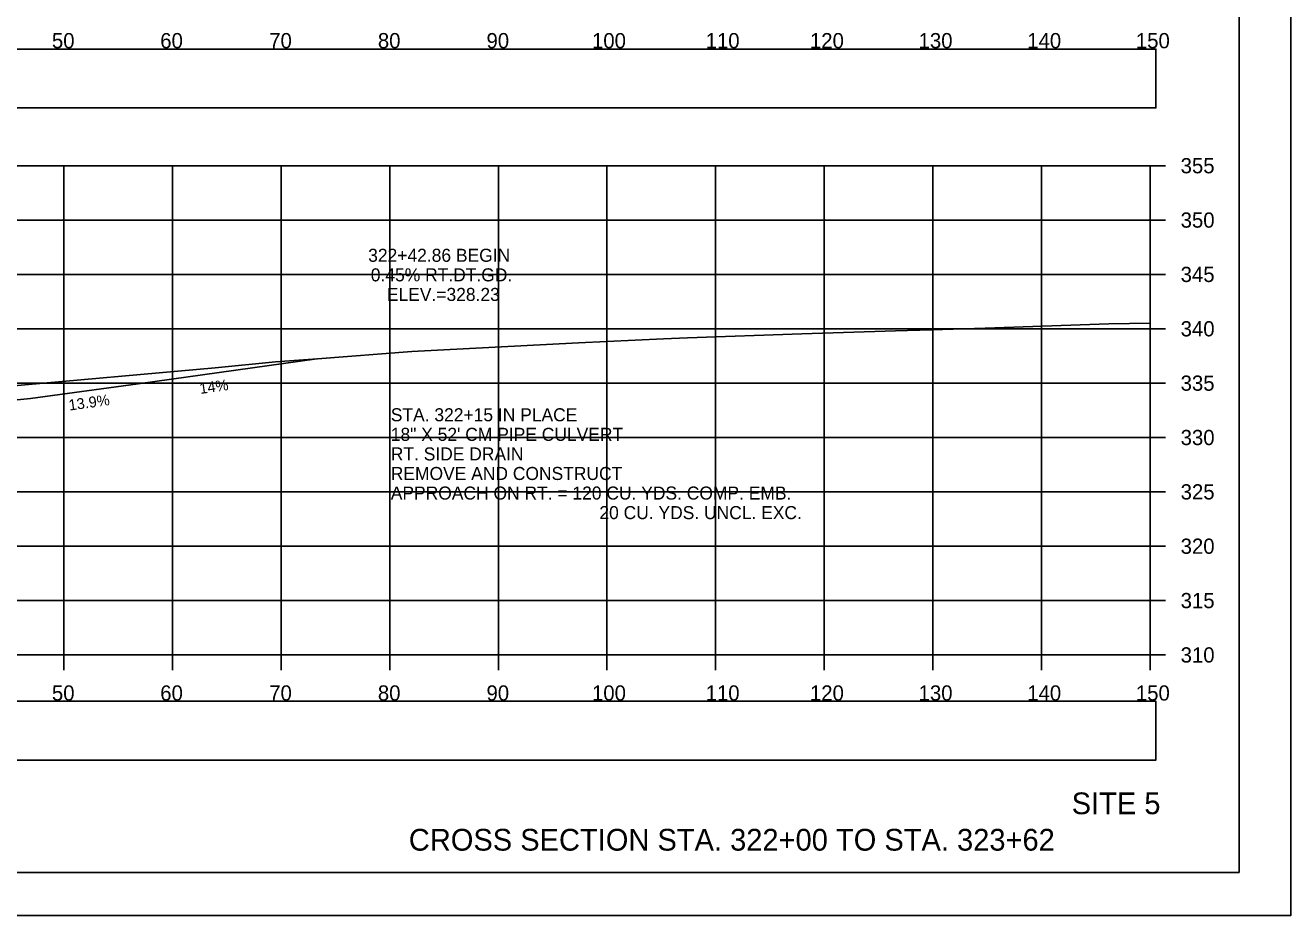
# Model space of a CAD drawing. Extents: x 1376273 to 1384221, y 378927 to 384592.
# Drawn here: x 1381404.8 to 1381521.3, y 383098.6 to 383180.5 of the extents above; entities that cross this region are included whole.
import ezdxf

# ---------------------------------------------------------------- set-up
doc = ezdxf.new("R2010")
doc.units = 0
for name, color, linetype in [('R_Axis', 7, 'Continuous'), ('R_Axis Annot', 7, 'Continuous'), ('R_Border', 7, 'Continuous'), ('R_Draft', 7, 'Continuous'), ('R_Drive', 7, 'Continuous'), ('R_Exist Surface', 7, 'Continuous'), ('R_Grid', 7, 'Continuous'), ('R_No Plot', 7, 'Continuous'), ('R_Water', 7, 'Continuous'), ('R_Xsect Elev', 7, 'Continuous')]:
    doc.layers.add(name, color=color, linetype=linetype)

msp = doc.modelspace()

# ---------------------------------------------------------------- linework, layer by layer
at = {"layer": 'R_Axis'}
for p, q in [((1381508.35, 383122.55), (1381508.35, 383167.55)), ((1381509.75, 383167.55), (1381508.35, 383167.55)), ((1381509.75, 383162.55), (1381508.35, 383162.55)), ((1381509.75, 383157.55), (1381508.35, 383157.55)), ((1381509.75, 383152.55), (1381508.35, 383152.55)), ((1381509.75, 383147.55), (1381508.35, 383147.55)), ((1381509.75, 383142.55), (1381508.35, 383142.55)), ((1381509.75, 383137.55), (1381508.35, 383137.55)), ((1381509.75, 383132.55), (1381508.35, 383132.55)), ((1381509.75, 383127.55), (1381508.35, 383127.55)), ((1381208.35, 383122.55), (1381508.35, 383122.55)), ((1381408.35, 383121.15), (1381408.35, 383122.55)), ((1381418.35, 383121.15), (1381418.35, 383122.55)), ((1381428.35, 383121.15), (1381428.35, 383122.55)), ((1381438.35, 383121.15), (1381438.35, 383122.55)), ((1381448.35, 383121.15), (1381448.35, 383122.55)), ((1381458.35, 383121.15), (1381458.35, 383122.55)), ((1381468.35, 383121.15), (1381468.35, 383122.55)), ((1381478.35, 383121.15), (1381478.35, 383122.55)), ((1381488.35, 383121.15), (1381488.35, 383122.55)), ((1381498.35, 383121.15), (1381498.35, 383122.55)), ((1381508.35, 383121.15), (1381508.35, 383122.55)), ((1381509.75, 383122.55), (1381508.35, 383122.55))]:
    msp.add_line(p, q, dxfattribs=at)
at = {"layer": 'R_Axis Annot'}
for points in [[(1381207.19, 383172.86), (1381508.88, 383172.86), (1381508.88, 383178.27), (1381207.19, 383178.27)], [(1381207.19, 383112.88), (1381508.88, 383112.88), (1381508.88, 383118.29), (1381207.19, 383118.29)]]:
    msp.add_lwpolyline(points, close=True, dxfattribs=at)
at = {"layer": 'R_Border'}
for q in [(1381516.53, 383308.01), (1381200.35, 383102.55)]:
    msp.add_line((1381516.53, 383102.55), q, dxfattribs=at)
at = {"layer": 'R_Drive'}
for p, q in [((1381415.19, 383147.5), (1381431.63, 383149.8)), ((1381405.29, 383146.13), (1381415.19, 383147.5)), ((1381395.34, 383145.21), (1381405.29, 383146.13))]:
    msp.add_line(p, q, dxfattribs=at)
at = {"layer": 'R_Exist Surface'}
msp.add_lwpolyline([(1381403.06, 383147.24), (1381422.3, 383148.96), (1381427.85, 383149.51), (1381431.69, 383149.8), (1381440.4, 383150.45), (1381455.74, 383151.25), (1381463.54, 383151.63), (1381465.76, 383151.73), (1381476.29, 383152.07), (1381484.92, 383152.35), (1381488.24, 383152.46), (1381493.17, 383152.62), (1381504.54, 383152.99), (1381508.35, 383153.06)], dxfattribs=at)
at = {"layer": 'R_Grid'}
for p, q in [((1381208.35, 383167.55), (1381508.35, 383167.55)), ((1381408.35, 383122.55), (1381408.35, 383167.55)), ((1381418.35, 383122.55), (1381418.35, 383167.55)), ((1381428.35, 383122.55), (1381428.35, 383167.55)), ((1381438.35, 383122.55), (1381438.35, 383167.55)), ((1381448.35, 383122.55), (1381448.35, 383167.55)), ((1381458.35, 383122.55), (1381458.35, 383167.55)), ((1381468.35, 383122.55), (1381468.35, 383167.55)), ((1381478.35, 383122.55), (1381478.35, 383167.55)), ((1381488.35, 383122.55), (1381488.35, 383167.55)), ((1381498.35, 383122.55), (1381498.35, 383167.55)), ((1381508.35, 383122.55), (1381508.35, 383167.55)), ((1381208.35, 383162.55), (1381508.35, 383162.55)), ((1381208.35, 383157.55), (1381508.35, 383157.55)), ((1381208.35, 383152.55), (1381508.35, 383152.55)), ((1381208.35, 383147.55), (1381508.35, 383147.55)), ((1381208.35, 383142.55), (1381508.35, 383142.55)), ((1381208.35, 383137.55), (1381508.35, 383137.55)), ((1381208.35, 383132.55), (1381508.35, 383132.55)), ((1381208.35, 383127.55), (1381508.35, 383127.55)), ((1381208.35, 383122.55), (1381508.35, 383122.55))]:
    msp.add_line(p, q, dxfattribs=at)
at = {"layer": 'R_No Plot'}
msp.add_line((1381187.95, 383098.57), (1381521.28, 383098.57), dxfattribs=at)
for points in [[(1381187.94, 383311.9), (1381521.28, 383311.9), (1381521.28, 383098.57), (1381187.94, 383098.57)], [(1381434.27, 383308.01), (1381434.27, 383298.13), (1381470, 383298.13), (1381470, 383295.21), (1381493.2, 383295.21), (1381493.2, 383270.88), (1381516.53, 383270.88), (1381516.53, 383102.55), (1381200.35, 383102.55), (1381200.35, 383308.01)]]:
    msp.add_lwpolyline(points, close=True, dxfattribs=at)

# ---------------------------------------------------------------- texts
at = {"layer": 'R_Axis Annot'}
for s, p in [('50', (1381407.26, 383178.35)), ('60', (1381417.23, 383178.35)), ('70', (1381427.26, 383178.35)), ('80', (1381437.26, 383178.35)), ('90', (1381447.26, 383178.35)), ('100', (1381456.97, 383178.35)), ('110', (1381467.43, 383178.35)), ('120', (1381477.03, 383178.35)), ('130', (1381487.03, 383178.35)), ('140', (1381497.03, 383178.35)), ('150', (1381507.03, 383178.35)), ('355', (1381511.15, 383166.85)), ('350', (1381511.15, 383161.85)), ('345', (1381511.15, 383156.85)), ('340', (1381511.15, 383151.85)), ('335', (1381511.15, 383146.85)), ('330', (1381511.15, 383141.85)), ('325', (1381511.15, 383136.85)), ('320', (1381511.15, 383131.85)), ('315', (1381511.15, 383126.85)), ('310', (1381511.15, 383121.85)), ('50', (1381407.26, 383118.35)), ('60', (1381417.23, 383118.35)), ('70', (1381427.26, 383118.35)), ('80', (1381437.26, 383118.35)), ('90', (1381447.26, 383118.35)), ('100', (1381456.97, 383118.35)), ('110', (1381467.43, 383118.35)), ('120', (1381477.03, 383118.35)), ('130', (1381487.03, 383118.35)), ('140', (1381497.03, 383118.35)), ('150', (1381507.03, 383118.35))]:
    msp.add_text(s, height=1.4, dxfattribs=at).set_placement(p)
at = {"layer": 'R_Draft'}
for s, p in [('SITE 5', (1381501.12, 383107.9)), ('CROSS SECTION STA. 322+00 TO STA. 323+62', (1381440.11, 383104.55))]:
    msp.add_text(s, height=2, dxfattribs=at).set_placement(p)
at = {"layer": 'R_Drive'}
for s, rotation, p in [('14%', 7.957, (1381420.91, 383146.55)), ('13.9%', 7.8859, (1381408.87, 383145.02))]:
    msp.add_text(s, height=1, rotation=rotation, dxfattribs=at).set_placement(p)
at = {"layer": 'R_Water'}
for s, p in [('STA. 322+15 IN PLACE', (1381438.45, 383144.04)), ('18" X 52\' CM PIPE CULVERT', (1381438.45, 383142.24)), ('RT. SIDE DRAIN', (1381438.45, 383140.44)), ('REMOVE AND CONSTRUCT ', (1381438.45, 383138.64)), ('APPROACH ON RT. = 120 CU. YDS. COMP. EMB.', (1381438.45, 383136.84)), ('20 CU. YDS. UNCL. EXC.', (1381457.65, 383135.04))]:
    msp.add_text(s, height=1.2, dxfattribs=at).set_placement(p)
at = {"layer": 'R_Xsect Elev'}
for s, p in [('322+42.86 BEGIN', (1381436.37, 383158.71)), ('0.45% RT.DT.GD.', (1381436.61, 383156.91)), ('ELEV.=328.23', (1381438.09, 383155.11))]:
    msp.add_text(s, height=1.2, rotation=360, dxfattribs=at).set_placement(p)

doc.saveas('drawing.dxf')
